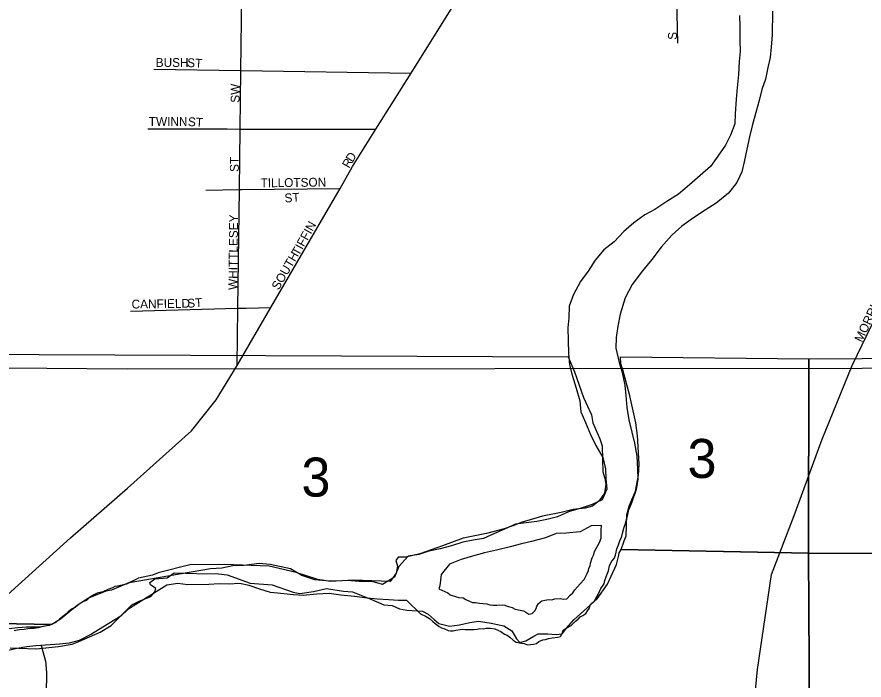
# Model space of a CAD drawing. Extents: x 1588073 to 2013523, y 1090242 to 1357120.
# Drawn here: x 1796119 to 1800917, y 1212606 to 1216361 of the extents above; entities that cross this region are included whole.
import ezdxf

# ---------------------------------------------------------------- set-up
doc = ezdxf.new("R2010")
doc.units = 0
for name, color, linetype in [('GM_X_City_Street', 7, 'Continuous'), ('GM_X_City_Street_Text', 7, 'Continuous'), ('GM_X_Corporation', 7, 'Continuous'), ('GM_X_County_Road', 7, 'Continuous'), ('GM_X_Major_River', 7, 'Continuous'), ('GM_X_Minor_River', 7, 'Continuous'), ('GM_X_Section', 7, 'Continuous'), ('GM_X_Section_Text', 7, 'Continuous')]:
    doc.layers.add(name, color=color, linetype=linetype)

msp = doc.modelspace()

# ---------------------------------------------------------------- linework, layer by layer
at = {"layer": 'GM_X_City_Street'}
for points in [[(1797367, 1214386.8), (1797558, 1214716.1), (1797949.2, 1215390.6), (1798020.5, 1215513.6), (1798152.7, 1215725), (1798351.5, 1216042.9), (1798565.4, 1216385), (1798724, 1216638.7), (1798843.9, 1216830.4), (1798853.7, 1216846.1), (1799134.9, 1217009.3), (1799189.9, 1217041.2), (1799554, 1217252.6), (1799813.7, 1217403.3)], [(1799862.6, 1216213.6), (1799842.9, 1217047), (1799849.3, 1217423.9)], [(1797367, 1214386.8), (1797371, 1214711.3), (1797379.4, 1215383.5), (1797383.7, 1215726.8), (1797387.8, 1216058.3), (1797394.9, 1216625.8), (1797399.2, 1216969.9), (1797399.3, 1216971.8)], [(1796894.6, 1216066.2), (1797387.8, 1216058.3), (1798351.5, 1216042.9)], [(1800850.9, 1214387.3), (1801050.8, 1214801.3), (1801309, 1215258.3), (1801418.1, 1215447), (1801638, 1215740.2), (1801799.9, 1216023.7)], [(1796860, 1215728), (1797309.6, 1215727), (1797309.6, 1215727)], [(1797309.6, 1215727), (1797383.7, 1215726.8), (1798152.7, 1215725)], [(1797392.2, 1215383.7), (1797949.2, 1215390.6)], [(1797189.7, 1215381.2), (1797379.4, 1215383.5), (1797392.2, 1215383.7), (1797392.2, 1215383.7)], [(1797417.5, 1214712.5), (1797558, 1214716.1)], [(1796762.1, 1214695.9), (1797371, 1214711.3), (1797417.5, 1214712.5), (1797417.5, 1214712.5)]]:
    msp.add_lwpolyline(points, dxfattribs=at)
at = {"layer": 'GM_X_Corporation'}
msp.add_lwpolyline([(1805453.2, 1214396.5), (1800906.6, 1214370.4), (1796742.8, 1214366.5), (1794693.8, 1214383.1), (1794758.1, 1216630.4)], dxfattribs=at)
at = {"layer": 'GM_X_County_Road'}
for points in [[(1795234.6, 1212810.7), (1795234.6, 1212810.7), (1795332.1, 1212833), (1795690.3, 1212915), (1795936.4, 1212971.4), (1796086.6, 1213107.6), (1796165.8, 1213179.3), (1796423.5, 1213411), (1796746.1, 1213692.1), (1797108.5, 1214017.9), (1797247.6, 1214192.2), (1797367, 1214386.8)], [(1799559, 1210457), (1799607.6, 1210606.6), (1799777.7, 1211027.6), (1799903.3, 1211360.7), (1799996.9, 1211633.2), (1800061.5, 1211788.7), (1800172.7, 1211971.4), (1800223.7, 1212028.7), (1800252.8, 1212092.4), (1800263.6, 1212140.4), (1800314.1, 1212665), (1800393, 1213203.3), (1800520.6, 1213538.2), (1800679.9, 1213970.9), (1800850.9, 1214387.3)]]:
    msp.add_lwpolyline(points, dxfattribs=at)
at = {"layer": 'GM_X_Major_River'}
for points in [[(1800398.3, 1216394.9), (1800396.8, 1216258.6), (1800392, 1216192.6), (1800385.3, 1216132.5), (1800372.7, 1216074.5), (1800359.9, 1216008.5), (1800339.2, 1215950.6), (1800322.5, 1215888.6), (1800303.7, 1215820.7), (1800282.8, 1215744.8), (1800268.1, 1215682.8), (1800253.3, 1215612.8), (1800238.4, 1215540.8), (1800225.8, 1215484.8), (1800197, 1215423), (1800150.3, 1215363.3), (1800079.5, 1215306), (1800017, 1215266.6), (1799950.4, 1215223.2), (1799885.8, 1215175.8), (1799829.1, 1215126.3), (1799768.2, 1215056.8), (1799715.4, 1214987.2), (1799662.6, 1214923.6), (1799603.6, 1214846.1), (1799564.7, 1214770.3), (1799535.6, 1214678.4), (1799522.8, 1214610.4), (1799514.1, 1214546.4), (1799511.4, 1214486.3), (1799530.5, 1214403.9), (1799547.9, 1214347.6), (1799563.1, 1214275.3), (1799568.4, 1214217.1), (1799573.7, 1214148.9), (1799584.9, 1214080.6), (1799602.1, 1214010.3), (1799617.4, 1213948), (1799630.6, 1213873.7), (1799633.8, 1213799.5), (1799635.1, 1213743.4), (1799626.5, 1213685.3), (1799601.6, 1213613.4), (1799585.3, 1213571.7)], [(1800211.8, 1216368.9), (1800213, 1216302.7), (1800214.2, 1216230.5), (1800215.5, 1216166.4), (1800210.8, 1216108.3), (1800206, 1216036.2), (1800199.1, 1215960.1), (1800192.4, 1215896.1), (1800187.4, 1215811.9), (1800184.8, 1215755.8), (1800160, 1215691.9), (1800133.3, 1215636.1), (1800088.6, 1215572.4), (1800047.8, 1215514.8), (1799989.2, 1215463.3), (1799928.5, 1215409.8), (1799865.8, 1215358.4), (1799801.2, 1215317), (1799732.6, 1215271.6), (1799676.2, 1215240.1), (1799613.6, 1215194.7), (1799557, 1215147.2), (1799502.2, 1215087.6), (1799443.6, 1215042.2), (1799394.9, 1214984.6), (1799354.1, 1214920.9), (1799311.4, 1214863.2), (1799272.5, 1214789.5), (1799247.7, 1214723.6), (1799245, 1214657.5), (1799240.3, 1214601.4), (1799241.5, 1214529.2), (1799242.7, 1214455.1)], [(1799242.7, 1214455.1), (1799249.9, 1214390.8), (1799263.3, 1214332.6), (1799286.5, 1214258.2), (1799307.7, 1214187.8), (1799313, 1214125.6), (1799340.4, 1214065.2), (1799367.6, 1213996.8), (1799399, 1213934.3), (1799438.2, 1213865.7), (1799453.5, 1213801.4), (1799454.9, 1213745.3), (1799460.2, 1213687.1), (1799433.5, 1213627.3), (1799377.1, 1213599.8), (1799314.8, 1213580.4), (1799242.5, 1213559.2), (1799180.1, 1213529.8), (1799119.8, 1213514.4), (1799063.6, 1213504.9), (1799003.4, 1213495.6), (1798943.2, 1213488.2), (1798880.8, 1213460.8), (1798824.5, 1213435.3), (1798762.1, 1213407.9), (1798703.9, 1213398.6), (1798645.7, 1213387.1), (1798581.3, 1213365.8), (1798517, 1213348.4), (1798452.8, 1213335.1), (1798396.5, 1213317.7), (1798334.3, 1213308.3), (1798281.6, 1213248.7), (1798256.9, 1213188.9), (1798190.3, 1213147.5), (1798130.4, 1213164.2), (1798058.3, 1213164.9), (1797990.3, 1213169.7), (1797928.1, 1213166.3), (1797870.1, 1213168.9), (1797806, 1213173.6), (1797732.2, 1213198.5), (1797668.5, 1213235.2), (1797552.7, 1213260.5), (1797490.6, 1213265.2), (1797404.4, 1213254.1), (1797342.3, 1213252.7), (1797280, 1213239.4), (1797215.9, 1213236.1), (1796755, 1213156.6)], [(1798327, 1213057.1), (1798405.8, 1212980.3), (1798437.4, 1212965.7), (1798455.2, 1212955.3), (1798474.8, 1212936.9), (1798488.6, 1212926.6), (1798510.2, 1212910.2), (1798524.1, 1212901.9), (1798538, 1212897.6), (1798561.7, 1212887.1), (1798575.7, 1212884.8), (1798589.7, 1212884.5), (1798605.7, 1212888.2), (1798629.8, 1212891.8), (1798643.8, 1212893.5), (1798657.8, 1212893.2), (1798707.8, 1212892.2), (1798725.8, 1212893.8), (1798741.9, 1212897.5), (1798759.8, 1212895.2), (1798777.9, 1212900.8), (1798801.9, 1212900.3), (1798825.8, 1212895.9), (1798843.6, 1212889.5), (1798859.5, 1212881.2), (1798881.1, 1212866.7), (1798895, 1212860.4), (1798910.7, 1212848.1), (1798930.4, 1212831.7), (1798946.2, 1212821.4), (1798966.1, 1212817), (1798991.9, 1212812.4), (1799011.8, 1212806), (1799045.9, 1212809.4), (1799061.9, 1212813.1), (1799076.2, 1212824.8), (1799098.3, 1212834.4), (1799112.4, 1212836.1), (1799130.5, 1212841.7), (1799150.5, 1212845.3), (1799182.6, 1212848.7), (1799198.7, 1212852.4), (1799209.1, 1212874.2), (1799213.4, 1212888.2), (1799233.7, 1212901.8), (1799257.9, 1212915.3), (1799282.4, 1212938.8), (1799298.6, 1212950.5), (1799308.9, 1212964.4), (1799325.1, 1212972.1), (1799341.3, 1212983.7), (1799351.6, 1212997.6), (1799359.9, 1213011.4), (1799368.3, 1213033.3), (1799390.8, 1213054.9), (1799399, 1213068.7), (1799411.5, 1213090.5), (1799426.2, 1213124.3), (1799444.7, 1213151.9), (1799449.1, 1213169.9), (1799457.7, 1213195.7), (1799470.3, 1213225.5), (1799474.9, 1213255.5), (1799489.4, 1213279.2), (1799501.7, 1213295), (1799510.1, 1213312.9), (1799512.4, 1213330.8), (1799516.8, 1213348.8), (1799527.3, 1213372.6), (1799535.9, 1213400.5), (1799544.2, 1213414.3), (1799548.6, 1213438.3), (1799555.1, 1213458.2), (1799559.3, 1213472.1), (1799565.8, 1213492), (1799570.1, 1213507.9), (1799578.8, 1213543.8), (1799585.3, 1213571.7)], [(1798509.5, 1213123.1), (1798560.2, 1213099.4), (1798573.9, 1213089.1), (1798589.8, 1213082.8), (1798603.7, 1213078.5), (1798621.6, 1213074.2), (1798647.5, 1213071.6), (1798661.3, 1213061.4), (1798683.1, 1213052.9), (1798698.9, 1213044.6), (1798717, 1213046.2), (1798738.9, 1213041.8), (1798760.8, 1213039.4), (1798780.7, 1213037), (1798798.6, 1213032.6), (1798814.6, 1213030.3), (1798836.6, 1213029.8), (1798868.6, 1213031.2), (1798882.6, 1213030.9), (1798896.4, 1213024.6), (1798924.2, 1213016.1), (1798942, 1213007.7), (1798959.9, 1213003.3), (1798987.8, 1212998.8), (1799001.6, 1212990.5), (1799019.4, 1212980.1), (1799037.5, 1212983.8), (1799051.8, 1212997.5), (1799060, 1213011.4), (1799064.3, 1213025.3), (1799072.6, 1213039.2), (1799092.9, 1213054.8), (1799109, 1213058.5), (1799131.1, 1213062), (1799149, 1213059.7), (1799165.1, 1213065.4), (1799195.2, 1213068.8), (1799215.1, 1213064.4), (1799233.1, 1213066), (1799253.5, 1213087.6), (1799267.8, 1213099.4), (1799280.1, 1213117.1), (1799308.8, 1213150.6), (1799331.3, 1213176.2), (1799350, 1213209.9), (1799356.3, 1213225.8), (1799358.6, 1213239.8), (1799366.9, 1213253.6), (1799367.2, 1213267.6), (1799377.8, 1213297.5), (1799386.2, 1213317.3), (1799390.6, 1213333.3), (1799409.3, 1213368.9), (1799421.7, 1213388.7), (1799428.1, 1213410.6), (1799429.1, 1213454.7), (1799431, 1213481.2)], [(1799431, 1213481.2), (1799371.8, 1213479.6), (1799309.3, 1213446.2), (1799229.1, 1213437), (1799173, 1213435.6), (1799112.6, 1213412.2), (1799034.3, 1213391), (1798978, 1213377.6), (1798913.7, 1213360.2), (1798835.4, 1213341), (1798767.1, 1213325.7), (1798698.9, 1213308.4), (1798634.5, 1213289.1), (1798570.1, 1213261.7), (1798521.4, 1213204.1), (1798515.5, 1213140.5), (1798509.5, 1213123.1)], [(1796755, 1213156.6), (1796739, 1213148.8), (1796688.7, 1213137.3), (1796674.7, 1213135.4), (1796660.6, 1213127.5), (1796634.4, 1213119.8), (1796606.2, 1213106), (1796574.1, 1213098.3), (1796553.9, 1213088.5), (1796529.7, 1213072.7), (1796513.5, 1213056.8), (1796495.4, 1213051), (1796477.3, 1213039.1), (1796463.1, 1213029.2), (1796449, 1213017.3), (1796432.9, 1213009.5), (1796408.6, 1212991.7), (1796388.4, 1212973.8), (1796360.1, 1212950.1), (1796339.9, 1212932.2), (1796325.8, 1212926.3), (1796301.6, 1212914.6), (1796267.5, 1212908.9), (1796239.3, 1212901.1), (1796217.2, 1212897.4), (1796195.2, 1212897.6), (1796181.1, 1212895.7), (1796161.1, 1212891.9), (1796131, 1212890.2), (1796102.9, 1212884.4)], [(1798031.3, 1213079), (1797953.3, 1213085.9), (1797887.3, 1213096.6), (1797817.1, 1213093.3), (1797740.9, 1213084.1), (1797684.9, 1213088.8), (1797614.9, 1213095.5), (1797554.9, 1213102.2), (1797495, 1213120.8), (1797435.1, 1213141.5), (1797379.2, 1213152.1), (1797321.1, 1213148.8), (1797265, 1213151.3), (1797206.9, 1213148), (1797086.7, 1213145.2), (1797030.7, 1213153.8), (1796968.5, 1213142.5), (1796748.3, 1213005.2)], [(1798327, 1213057.1), (1798281.4, 1213056.3), (1798223.4, 1213060.9), (1798161.3, 1213063.6), (1798103.3, 1213070.3), (1798031.3, 1213079)], [(1796748.3, 1213005.2), (1796707.1, 1212968.7), (1796606.2, 1212905.6), (1796541.7, 1212866.1), (1796471.2, 1212830.7), (1796414.9, 1212815.2), (1796360.7, 1212809.8), (1796280.5, 1212804.5), (1796226.3, 1212799.1), (1796176.1, 1212793.5), (1796119.9, 1212784.1), (1796069.7, 1212772.5)]]:
    msp.add_lwpolyline(points, dxfattribs=at)
at = {"layer": 'GM_X_Minor_River'}
msp.add_lwpolyline([(1796255.8, 1212802), (1796281.6, 1212712.3), (1796283.4, 1212698.3), (1796285.1, 1212666.2), (1796287, 1212652.1), (1796285.7, 1212521.8)], dxfattribs=at)
at = {"layer": 'GM_X_Section'}
for points in [[(1806367.2, 1217950.4), (1806128.5, 1213321.2), (1800603.4, 1213325.3), (1800604.2, 1214425.9), (1805429.1, 1214456.2), (1805464.7, 1217967.9)], [(1800604.2, 1214425.9), (1800603.4, 1213325.3), (1799540.9, 1213345.9), (1799559.3, 1213393.8), (1799569.5, 1213423.7), (1799571.8, 1213481.8), (1799574.2, 1213541.7), (1799586.5, 1213591.7), (1799623, 1213675.5), (1799639.6, 1213765.5), (1799644, 1213829.5), (1799635, 1213991.6), (1799625.4, 1214063.7), (1799590.4, 1214216.1), (1799551.2, 1214362.3), (1799539.4, 1214396.4), (1799537.7, 1214436.5)], [(1806128.5, 1213321.2), (1805939.8, 1207725.3), (1800636.8, 1207714), (1800603.4, 1213325.3)], [(1795411, 1212938.1), (1796317.3, 1212921.2), (1796254.9, 1212906), (1796237.2, 1212906), (1796212.5, 1212906), (1796173.6, 1212906), (1796124.1, 1212902.5), (1796039.2, 1212891.9), (1796007.4, 1212891.9), (1795961.4, 1212874.2), (1795919, 1212867.2), (1795883.7, 1212853), (1795837.7, 1212842.4), (1795812.9, 1212828.3), (1795781.1, 1212814.1), (1795745.8, 1212803.5), (1795710.4, 1212796.4), (1795660.9, 1212782.3), (1795611.4, 1212771.7), (1795561.9, 1212757.6), (1795491.2, 1212747), (1795455.9, 1212747), (1795411.5, 1212740.1)]]:
    msp.add_lwpolyline(points, close=True, dxfattribs=at)
for points in [[(1795388.4, 1214453.1), (1799241.5, 1214436.3), (1799277, 1214352), (1799328.1, 1214205.6), (1799373.6, 1214107.3), (1799381.3, 1214063.2), (1799420.8, 1213972.9), (1799434.5, 1213932.8), (1799436.1, 1213856.8), (1799437.6, 1213784.7), (1799449.4, 1213746.7), (1799455.2, 1213714.6), (1799446.9, 1213664.6), (1799416.6, 1213620.8), (1799378.4, 1213591), (1799338.3, 1213579.2), (1799270.2, 1213571.7), (1799202.1, 1213554.1), (1799095.9, 1213534.7), (1798975.6, 1213497.4), (1798933.5, 1213481.7), (1798879.3, 1213462), (1798779.1, 1213436.6), (1798646.9, 1213409.4), (1798530.5, 1213366.1), (1798402.2, 1213320.8), (1798322, 1213301.3), (1798278, 1213301.6), (1798265.9, 1213283.7), (1798275.7, 1213251.6), (1798267.4, 1213211.6), (1798233.1, 1213163.8), (1798027, 1213171.1), (1797894.9, 1213163.9), (1797823, 1213176.4), (1797701.1, 1213215.1), (1797547.3, 1213250.1), (1797295.2, 1213259.7), (1797099.1, 1213258.9), (1796918.7, 1213213.9), (1796886.6, 1213200.1), (1796808.5, 1213182.6), (1796770.3, 1213164.8), (1796769.4, 1213163.9), (1796655, 1213114.7), (1796622.9, 1213109), (1796524.6, 1213069.7), (1796460.2, 1213028.2), (1796365.6, 1212950.8), (1796317.3, 1212921.2), (1795411, 1212938.1)], [(1796080.2, 1212788.9), (1796228.3, 1212783.8), (1796354.4, 1212796.8), (1796432.6, 1212810.2), (1796470.7, 1212823.9), (1796591.1, 1212877.1), (1796653.5, 1212914.6), (1796769.5, 1213032.7), (1796811.7, 1213052.5), (1796877.9, 1213080.1), (1796900, 1213106), (1796906.1, 1213124), (1796876.3, 1213146.1), (1796872.3, 1213158.2), (1796900.5, 1213180), (1796970.6, 1213185.6), (1797010.7, 1213213.4), (1797136.8, 1213208.6), (1797260.8, 1213207.8), (1797310.9, 1213201.5), (1797440.6, 1213154.7), (1797564.6, 1213145.9), (1797684.5, 1213103.2), (1797722.4, 1213096.9), (1797798.6, 1213108.5), (1797872.7, 1213124), (1797968.6, 1213109.4), (1798020.7, 1213105.1), (1798124.5, 1213064.4), (1798198.3, 1213032), (1798244.3, 1213027.7), (1798286.2, 1213009.4), (1798328.2, 1213001.2), (1798416.2, 1212996.6), (1798448.1, 1212978.4), (1798481.9, 1212948.2), (1798509.8, 1212926), (1798569.8, 1212911.6), (1798625.8, 1212919.3), (1798683.9, 1212932.9), (1798734, 1212938.6), (1798806, 1212928.2), (1798877.9, 1212913.7), (1798921.8, 1212885.4), (1798949.5, 1212839.2), (1798967.4, 1212819.1), (1799001.5, 1212828.9), (1799047.7, 1212854.6), (1799071.8, 1212868.5), (1799125.8, 1212868.2), (1799173.8, 1212863.8), (1799207.8, 1212867.7), (1799232, 1212899.5), (1799274.4, 1212947.3), (1799348.8, 1213014.9), (1799405.2, 1213066.5), (1799463.7, 1213148.2), (1799514.4, 1213260), (1799528.8, 1213313.9), (1799530.8, 1213325.9), (1799540.9, 1213345.9), (1800603.4, 1213325.3), (1800636.8, 1207714)]]:
    msp.add_lwpolyline(points, dxfattribs=at)

# ---------------------------------------------------------------- texts
at = {"layer": 'GM_X_City_Street_Text'}
for s, rotation, p in [('S', 90, (1799857.4, 1216231.8)), ('BUSH', 0, (1796905.6, 1216078.4)), ('ST', 356.4262, (1797082.2, 1216078.4)), ('SW', 90, (1797380.2, 1215875.4)), ('TWINN', 0, (1796866, 1215744)), ('ST', 356.4262, (1797086.6, 1215744)), ('D', 58.6445, (1798020.4, 1215534.8)), ('ST', 90, (1797375.8, 1215483.8)), ('R', 60.7461, (1798001.3, 1215500.7)), ('TILLOTSON', 0.7549, (1797499.5, 1215396.4)), ('ST', 3.5806, (1797636.4, 1215310.6)), ('WHITTLESEY', 89.3493, (1797367, 1214815.1)), ('TIFFIN', 61.0737, (1797715.8, 1215004.4)), ('SOUTH', 60.1029, (1797601.5, 1214810.9)), ('MORRISON', 64.8419, (1800905.5, 1214515.4)), ('CANFIELD', 0.8314, (1796769.1, 1214710)), ('ST', 3.5738, (1797085.4, 1214714.4))]:
    msp.add_text(s, height=50, rotation=rotation, dxfattribs=at).set_placement(p)
at = {"layer": 'GM_X_Section_Text'}
for p in [(1799917.4, 1213750.5), (1797730.6, 1213644.9)]:
    msp.add_text('3', height=221, rotation=0, dxfattribs=at).set_placement(p)

doc.saveas('drawing.dxf')
